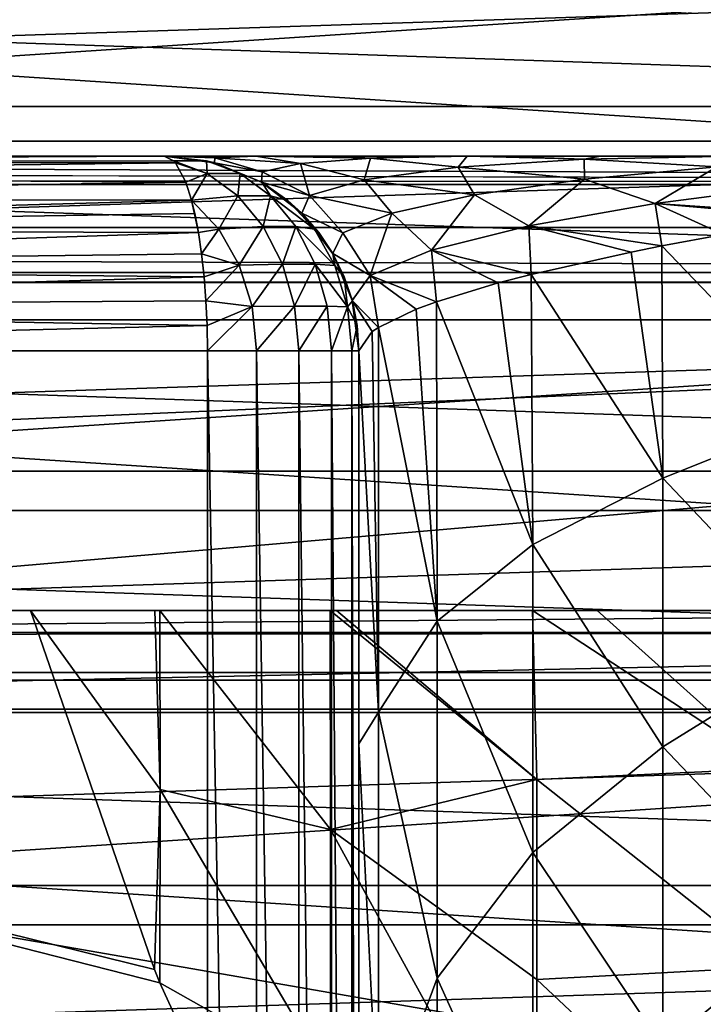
# Model space of a CAD drawing. Header units: millimetres. Extents: x -223 to 138, y -45 to 391.
# Tile 308 of 364: x 79.69 to 84.96, y 16.46 to 24.05. Entities that reach past the tile are written whole.
import ezdxf

# ---------------------------------------------------------------- set-up
doc = ezdxf.new("R2010")
doc.units = ezdxf.units.MM
doc.header["$LTSCALE"] = 65.185185
for name, color, linetype in [('10', 7, 'CONTINUOUS'), ('136', 7, 'CONTINUOUS'), ('14', 7, 'CONTINUOUS'), ('15', 7, 'CONTINUOUS'), ('29', 7, 'CONTINUOUS'), ('3', 7, 'CONTINUOUS'), ('30', 7, 'CONTINUOUS'), ('31', 7, 'CONTINUOUS'), ('315', 7, 'CONTINUOUS'), ('319', 7, 'CONTINUOUS'), ('32', 7, 'CONTINUOUS'), ('321', 7, 'CONTINUOUS'), ('351', 7, 'CONTINUOUS'), ('384', 7, 'CONTINUOUS'), ('391', 7, 'CONTINUOUS'), ('393', 7, 'CONTINUOUS'), ('46', 7, 'CONTINUOUS'), ('48', 7, 'CONTINUOUS'), ('6', 7, 'CONTINUOUS'), ('7', 7, 'CONTINUOUS'), ('9', 7, 'CONTINUOUS')]:
    doc.layers.add(name, color=color, linetype=linetype)

msp = doc.modelspace()

# ---------------------------------------------------------------- linework, layer by layer
at = {"layer": '10', "color": 7, "linetype": 'CONTINUOUS', "true_color": 0xaaaaaa}
for points in [[(84.6355, 22.3088, 14.4447), (85.8778, 21.0137, 14.1519), (85.1095, 22.3961, 13.3056), (84.6355, 22.3088, 14.4447)], [(84.6431, 20.518, 16.8779), (84.6355, 22.3088, 14.4447), (84.3978, 22.2614, 15.0506), (84.6431, 20.518, 16.8779)], [(84.6431, 20.518, 16.8779), (85.8778, 21.0137, 14.1519), (84.6355, 22.3088, 14.4447), (84.6431, 20.518, 16.8779)], [(83.6277, 22.0887, 17.2413), (84.6431, 20.518, 16.8779), (84.3978, 22.2614, 15.0506), (83.6277, 22.0887, 17.2413)], [(83.6416, 20.0067, 19.5845), (83.6277, 22.0887, 17.2413), (83.3749, 22.023, 18.0734), (83.6416, 20.0067, 19.5845)], [(83.6416, 20.0067, 19.5845), (84.6431, 20.518, 16.8779), (83.6277, 22.0887, 17.2413), (83.6416, 20.0067, 19.5845)], [(82.8975, 21.8775, 19.931), (83.6416, 20.0067, 19.5845), (83.3749, 22.023, 18.0734), (82.8975, 21.8775, 19.931)], [(82.9037, 19.4169, 22.3124), (82.8975, 21.8775, 19.931), (82.7424, 21.8202, 20.6734), (82.9037, 19.4169, 22.3124)], [(82.9037, 19.4169, 22.3124), (83.6416, 20.0067, 19.5845), (82.8975, 21.8775, 19.931), (82.9037, 19.4169, 22.3124)], [(82.4503, 21.6796, 22.5386), (82.9037, 19.4169, 22.3124), (82.7424, 21.8202, 20.6734), (82.4503, 21.6796, 22.5386)], [(82.3, 21.5, 25.0351), (82.4519, 18.7144, 25.0435), (82.4035, 21.6477, 22.9719), (82.3, 21.5, 25.0351)], [(82.4519, 18.7144, 25.0435), (82.4503, 21.6796, 22.5386), (82.4035, 21.6477, 22.9719), (82.4519, 18.7144, 25.0435)], [(82.4519, 18.7144, 25.0435), (82.9037, 19.4169, 22.3124), (82.4503, 21.6796, 22.5386), (82.4519, 18.7144, 25.0435)], [(82.3, 21.5, 25.0351), (82.3, 18.4703, 27.3468), (82.4519, 18.7144, 25.0435), (82.3, 21.5, 25.0351)], [(85.8778, 19.213, 16.5141), (85.8778, 21.0137, 14.1519), (84.6431, 20.518, 16.8779), (85.8778, 19.213, 16.5141)], [(84.6431, 18.4487, 19.118), (84.6431, 20.518, 16.8779), (83.6416, 20.0067, 19.5845), (84.6431, 18.4487, 19.118)], [(84.6431, 18.4487, 19.118), (85.8778, 19.213, 16.5141), (84.6431, 20.518, 16.8779), (84.6431, 18.4487, 19.118)], [(83.6416, 17.6354, 21.7443), (83.6416, 20.0067, 19.5845), (82.9037, 19.4169, 22.3124), (83.6416, 17.6354, 21.7443)], [(83.6416, 17.6354, 21.7443), (84.6431, 18.4487, 19.118), (83.6416, 20.0067, 19.5845), (83.6416, 17.6354, 21.7443)], [(82.9037, 16.6657, 24.4359), (82.9037, 19.4169, 22.3124), (82.4519, 18.7144, 25.0435), (82.9037, 16.6657, 24.4359)], [(82.9037, 16.6657, 24.4359), (83.6416, 17.6354, 21.7443), (82.9037, 19.4169, 22.3124), (82.9037, 16.6657, 24.4359)], [(85.8778, 17.1481, 18.6492), (85.8778, 19.213, 16.5141), (84.6431, 18.4487, 19.118), (85.8778, 17.1481, 18.6492)], [(82.3, 18.4703, 27.3468), (82.4519, 15.4418, 27.1838), (82.4519, 18.7144, 25.0435), (82.3, 18.4703, 27.3468)], [(82.4519, 15.4418, 27.1838), (82.9037, 16.6657, 24.4359), (82.4519, 18.7144, 25.0435), (82.4519, 15.4418, 27.1838)], [(82.3, 18.4703, 27.3468), (82.3, 15.1852, 29.2986), (82.4519, 15.4418, 27.1838), (82.3, 18.4703, 27.3468)], [(84.6431, 16.1362, 21.1063), (84.6431, 18.4487, 19.118), (83.6416, 17.6354, 21.7443), (84.6431, 16.1362, 21.1063)], [(84.6431, 16.1362, 21.1063), (85.8778, 17.1481, 18.6492), (84.6431, 18.4487, 19.118), (84.6431, 16.1362, 21.1063)], [(83.6416, 15.0326, 23.6187), (83.6416, 17.6354, 21.7443), (82.9037, 16.6657, 24.4359), (83.6416, 15.0326, 23.6187)], [(83.6416, 15.0326, 23.6187), (84.6431, 16.1362, 21.1063), (83.6416, 17.6354, 21.7443), (83.6416, 15.0326, 23.6187)], [(85.8778, 14.8476, 20.5281), (85.8778, 17.1481, 18.6492), (84.6431, 16.1362, 21.1063), (85.8778, 14.8476, 20.5281)], [(82.9037, 13.6844, 26.2221), (82.9037, 16.6657, 24.4359), (82.4519, 15.4418, 27.1838), (82.9037, 13.6844, 26.2221)], [(82.9037, 13.6844, 26.2221), (83.6416, 15.0326, 23.6187), (82.9037, 16.6657, 24.4359), (82.9037, 13.6844, 26.2221)]]:
    msp.add_3dface(points, dxfattribs=at)
at = {"layer": '136', "color": 7, "linetype": 'CONTINUOUS', "true_color": 0xaaaaaa}
for points in [[(69.5, 19.5), (69.5, 19.3093, -2.7203), (91.8, 19.5), (69.5, 19.5)], [(69.5, 19.3093, -2.7203), (97, 19.3302, -2.5679), (91.8, 19.5), (69.5, 19.3093, -2.7203)], [(69.5, 19.3093, -2.7203), (69.5, 18.7398, -5.3916), (97, 19.3302, -2.5679), (69.5, 19.3093, -2.7203)], [(69.5, 18.7398, -5.3916), (97, 18.7398, -5.3916), (97, 19.3302, -2.5679), (69.5, 18.7398, -5.3916)]]:
    msp.add_3dface(points, dxfattribs=at)
at = {"layer": '14', "color": 7, "linetype": 'CONTINUOUS', "true_color": 0xaaaaaa}
for points in [[(106, 22.1034, -6.3594), (-106, 13, -38), (-106, 22.1034, -6.3594), (106, 22.1034, -6.3594)], [(-106, 13, -38), (106, 22.1034, -6.3594), (0, 13, -38), (-106, 13, -38)], [(106, 22.1034, -6.3594), (106, 13, -38), (0, 13, -38), (106, 22.1034, -6.3594)]]:
    msp.add_3dface(points, dxfattribs=at)
at = {"layer": '15', "color": 7, "linetype": 'CONTINUOUS', "true_color": 0xaaaaaa}
for points in [[(81.1322, 21.5, 119.2719), (81.1322, 0.5, 119.2719), (81.5096, 0.5, 119.1307), (81.1322, 21.5, 119.2719)], [(81.1322, 21.5, 119.2719), (81.5096, 0.5, 119.1307), (81.5096, 21.5, 119.1307), (81.1322, 21.5, 119.2719)], [(81.5096, 0.5, 119.1307), (81.8362, 0.5, 118.8937), (81.5096, 21.5, 119.1307), (81.5096, 0.5, 119.1307)], [(81.5096, 21.5, 119.1307), (81.8362, 0.5, 118.8937), (81.8362, 21.5, 118.8937), (81.5096, 21.5, 119.1307)], [(81.8362, 0.5, 118.8937), (82.0878, 0.5, 118.5784), (81.8362, 21.5, 118.8937), (81.8362, 0.5, 118.8937)], [(81.8362, 21.5, 118.8937), (82.0878, 0.5, 118.5784), (82.0878, 21.5, 118.5784), (81.8362, 21.5, 118.8937)], [(82.0878, 0.5, 118.5784), (82.2462, 0.5, 118.2074), (82.0878, 21.5, 118.5784), (82.0878, 0.5, 118.5784)], [(82.0878, 21.5, 118.5784), (82.2462, 0.5, 118.2074), (82.2462, 21.5, 118.2074), (82.0878, 21.5, 118.5784)], [(82.3, 0.5, 117.8092), (82.3, 21.5, 117.8092), (82.2462, 21.5, 118.2074), (82.3, 0.5, 117.8092)], [(82.2462, 0.5, 118.2074), (82.3, 0.5, 117.8092), (82.2462, 21.5, 118.2074), (82.2462, 0.5, 118.2074)]]:
    msp.add_3dface(points, dxfattribs=at)
at = {"layer": '29', "color": 7, "linetype": 'CONTINUOUS', "true_color": 0xaaaaaa}
for points in [[(80.8, 23, 117.8092), (72.9061, 23, 119.2965), (72.9557, 22.9624, 119.6266), (80.8, 23, 117.8092)], [(80.8, 23, 117.8092), (72.9557, 22.9624, 119.6266), (80.8715, 22.9648, 118.1242), (80.8, 23, 117.8092)], [(80.8715, 22.9648, 118.1242), (72.9557, 22.9624, 119.6266), (80.8861, 22.9487, 118.1884), (80.8715, 22.9648, 118.1242)], [(72.9557, 22.9624, 119.6266), (73.0029, 22.8515, 119.9401), (80.8861, 22.9487, 118.1884), (72.9557, 22.9624, 119.6266)], [(80.8861, 22.9487, 118.1884), (73.0029, 22.8515, 119.9401), (80.9664, 22.7983, 118.5418), (80.8861, 22.9487, 118.1884)], [(73.0029, 22.8515, 119.9401), (73.0451, 22.6727, 120.2214), (80.9664, 22.7983, 118.5418), (73.0029, 22.8515, 119.9401)], [(80.9664, 22.7983, 118.5418), (73.0451, 22.6727, 120.2214), (81.0106, 22.66, 118.7366), (80.9664, 22.7983, 118.5418)], [(73.0451, 22.6727, 120.2214), (73.0804, 22.4352, 120.4562), (81.0106, 22.66, 118.7366), (73.0451, 22.6727, 120.2214)], [(81.0106, 22.66, 118.7366), (73.0804, 22.4352, 120.4562), (81.0352, 22.5593, 118.8448), (81.0106, 22.66, 118.7366)], [(81.0352, 22.5593, 118.8448), (73.0804, 22.4352, 120.4562), (81.0638, 22.4114, 118.971), (81.0352, 22.5593, 118.8448)], [(73.0804, 22.4352, 120.4562), (73.107, 22.1508, 120.633), (81.0638, 22.4114, 118.971), (73.0804, 22.4352, 120.4562)], [(81.0638, 22.4114, 118.971), (73.107, 22.1508, 120.633), (81.088, 22.2476, 119.0773), (81.0638, 22.4114, 118.971)], [(81.088, 22.2476, 119.0773), (73.107, 22.1508, 120.633), (81.1072, 22.0711, 119.1617), (81.088, 22.2476, 119.0773)], [(73.107, 22.1508, 120.633), (73.1235, 21.8338, 120.7427), (81.1072, 22.0711, 119.1617), (73.107, 22.1508, 120.633)], [(81.1072, 22.0711, 119.1617), (73.1235, 21.8338, 120.7427), (81.121, 21.8857, 119.2227), (81.1072, 22.0711, 119.1617)], [(81.121, 21.8857, 119.2227), (73.1235, 21.8338, 120.7427), (81.1294, 21.6944, 119.2596), (81.121, 21.8857, 119.2227)], [(73.1235, 21.8338, 120.7427), (73.1291, 21.5, 120.7799), (81.1294, 21.6944, 119.2596), (73.1235, 21.8338, 120.7427)], [(73.1291, 21.5, 120.7799), (81.1322, 21.5, 119.2719), (81.1294, 21.6944, 119.2596), (73.1291, 21.5, 120.7799)]]:
    msp.add_3dface(points, dxfattribs=at)
at = {"layer": '3', "color": 7, "linetype": 'CONTINUOUS', "true_color": 0xaaaaaa}
for points in [[(90.7167, 23, 2.1722), (92.3, 23), (22.8834, 23, 2.1722), (90.7167, 23, 2.1722)], [(22.8834, 23, 2.1722), (92.3, 23), (56.8, 23), (22.8834, 23, 2.1722)], [(23.7413, 23, 3.3681), (90.7167, 23, 2.1722), (22.8834, 23, 2.1722), (23.7413, 23, 3.3681)], [(89.8587, 23, 3.3681), (90.7167, 23, 2.1722), (23.7413, 23, 3.3681), (89.8587, 23, 3.3681)], [(24.3151, 23, 4.1785), (89.8587, 23, 3.3681), (23.7413, 23, 3.3681), (24.3151, 23, 4.1785)], [(89.285, 23, 4.1784), (89.8587, 23, 3.3681), (24.3151, 23, 4.1785), (89.285, 23, 4.1784)], [(25.5819, 23, 6.0203), (89.285, 23, 4.1784), (24.3151, 23, 4.1785), (25.5819, 23, 6.0203)], [(88.0182, 23, 6.0202), (89.285, 23, 4.1784), (25.5819, 23, 6.0203), (88.0182, 23, 6.0202)], [(26.1453, 23, 6.8687), (88.0182, 23, 6.0202), (25.5819, 23, 6.0203), (26.1453, 23, 6.8687)], [(87.4547, 23, 6.8687), (88.0182, 23, 6.0202), (26.1453, 23, 6.8687), (87.4547, 23, 6.8687)], [(27.1682, 23, 8.4743), (87.4547, 23, 6.8687), (26.1453, 23, 6.8687), (27.1682, 23, 8.4743)], [(86.4319, 23, 8.4742), (87.4547, 23, 6.8687), (27.1682, 23, 8.4743), (86.4319, 23, 8.4742)], [(28.3953, 23, 10.5515), (86.4319, 23, 8.4742), (27.1682, 23, 8.4743), (28.3953, 23, 10.5515)], [(85.2047, 23, 10.5515), (86.4319, 23, 8.4742), (28.3953, 23, 10.5515), (85.2047, 23, 10.5515)], [(28.4267, 23, 10.6075), (85.2047, 23, 10.5515), (28.3953, 23, 10.5515), (28.4267, 23, 10.6075)], [(85.1734, 23, 10.6074), (85.2047, 23, 10.5515), (28.4267, 23, 10.6075), (85.1734, 23, 10.6074)], [(29.4343, 23, 12.5026), (85.1734, 23, 10.6074), (28.4267, 23, 10.6075), (29.4343, 23, 12.5026)], [(84.1657, 23, 12.5025), (85.1734, 23, 10.6074), (29.4343, 23, 12.5026), (84.1657, 23, 12.5025)], [(30.2543, 23, 14.2324), (84.1657, 23, 12.5025), (29.4343, 23, 12.5026), (30.2543, 23, 14.2324)], [(83.3457, 23, 14.2323), (84.1657, 23, 12.5025), (30.2543, 23, 14.2324), (83.3457, 23, 14.2323)], [(30.4662, 23, 14.718), (83.3457, 23, 14.2323), (30.2543, 23, 14.2324), (30.4662, 23, 14.718)], [(83.1338, 23, 14.718), (83.3457, 23, 14.2323), (30.4662, 23, 14.718), (83.1338, 23, 14.718)], [(30.9236, 23, 15.8388), (83.1338, 23, 14.718), (30.4662, 23, 14.718), (30.9236, 23, 15.8388)], [(82.6764, 23, 15.8388), (83.1338, 23, 14.718), (30.9236, 23, 15.8388), (82.6764, 23, 15.8388)], [(31.4678, 23, 17.3499), (82.6764, 23, 15.8388), (30.9236, 23, 15.8388), (31.4678, 23, 17.3499)], [(82.1322, 23, 17.35), (82.6764, 23, 15.8388), (31.4678, 23, 17.3499), (82.1322, 23, 17.35)], [(32.0939, 23, 19.5097), (82.1322, 23, 17.35), (31.4678, 23, 17.3499), (32.0939, 23, 19.5097)], [(81.5061, 23, 19.5097), (82.1322, 23, 17.35), (32.0939, 23, 19.5097), (81.5061, 23, 19.5097)], [(32.2427, 23, 20.1457), (81.5061, 23, 19.5097), (32.0939, 23, 19.5097), (32.2427, 23, 20.1457)], [(81.3573, 23, 20.1457), (81.5061, 23, 19.5097), (32.2427, 23, 20.1457), (81.3573, 23, 20.1457)], [(32.6679, 23, 22.695), (81.3573, 23, 20.1457), (32.2427, 23, 20.1457), (32.6679, 23, 22.695)], [(80.932, 23, 22.695), (81.3573, 23, 20.1457), (32.6679, 23, 22.695), (80.932, 23, 22.695)], [(32.8, 23, 25.035), (80.932, 23, 22.695), (32.6679, 23, 22.695), (32.8, 23, 25.035)], [(80.8, 23, 25.035), (80.932, 23, 22.695), (32.8, 23, 25.035), (80.8, 23, 25.035)], [(80.8, 23, 117.8092), (80.8, 23, 25.035), (32.8, 23, 117.8092), (80.8, 23, 117.8092)], [(32.8, 23, 117.8092), (80.8, 23, 25.035), (32.8, 23, 25.035), (32.8, 23, 117.8092)], [(40.7258, 23, 119.3013), (80.8, 23, 117.8092), (32.8, 23, 117.8092), (40.7258, 23, 119.3013)], [(72.9061, 23, 119.2965), (80.8, 23, 117.8092), (40.7258, 23, 119.3013), (72.9061, 23, 119.2965)]]:
    msp.add_3dface(points, dxfattribs=at)
at = {"layer": '30', "color": 7, "linetype": 'CONTINUOUS', "true_color": 0xaaaaaa}
for points in [[(80.8, 23, 117.8092), (80.8715, 22.9648, 118.1242), (81.1249, 22.9644, 117.8092), (80.8, 23, 117.8092)], [(80.8715, 22.9648, 118.1242), (80.8861, 22.9487, 118.1884), (81.1316, 22.8665, 118.3313), (80.8715, 22.9648, 118.1242)], [(81.1249, 22.9644, 117.8092), (80.8715, 22.9648, 118.1242), (81.1316, 22.8665, 118.3313), (81.1249, 22.9644, 117.8092)], [(80.8861, 22.9487, 118.1884), (80.9664, 22.7983, 118.5418), (81.1316, 22.8665, 118.3313), (80.8861, 22.9487, 118.1884)], [(81.1249, 22.9644, 117.8092), (81.3842, 22.8659, 118.0167), (81.1889, 22.9487, 117.8092), (81.1249, 22.9644, 117.8092)], [(81.3842, 22.8659, 118.0167), (81.1249, 22.9644, 117.8092), (81.1316, 22.8665, 118.3313), (81.3842, 22.8659, 118.0167)], [(81.1889, 22.9487, 117.8092), (81.3842, 22.8659, 118.0167), (81.5513, 22.7983, 117.8092), (81.1889, 22.9487, 117.8092)], [(80.9664, 22.7983, 118.5418), (81.0106, 22.66, 118.7366), (81.1316, 22.8665, 118.3313), (80.9664, 22.7983, 118.5418)], [(81.0106, 22.66, 118.7366), (81.3661, 22.6943, 118.5185), (81.1316, 22.8665, 118.3313), (81.0106, 22.66, 118.7366)], [(81.3661, 22.6943, 118.5185), (81.3842, 22.8659, 118.0167), (81.1316, 22.8665, 118.3313), (81.3661, 22.6943, 118.5185)], [(81.6184, 22.6936, 118.2036), (81.3842, 22.8659, 118.0167), (81.3661, 22.6943, 118.5185), (81.6184, 22.6936, 118.2036)], [(81.3842, 22.8659, 118.0167), (81.6184, 22.6936, 118.2036), (81.5513, 22.7983, 117.8092), (81.3842, 22.8659, 118.0167)], [(81.6184, 22.6936, 118.2036), (81.7528, 22.6585, 117.8092), (81.5513, 22.7983, 117.8092), (81.6184, 22.6936, 118.2036)], [(81.3661, 22.6943, 118.5185), (81.0106, 22.66, 118.7366), (81.2217, 22.4383, 118.9008), (81.3661, 22.6943, 118.5185)], [(81.5631, 22.4574, 118.6758), (81.3661, 22.6943, 118.5185), (81.2217, 22.4383, 118.9008), (81.5631, 22.4574, 118.6758)], [(81.5631, 22.4574, 118.6758), (81.6184, 22.6936, 118.2036), (81.3661, 22.6943, 118.5185), (81.5631, 22.4574, 118.6758)], [(81.8151, 22.4567, 118.3607), (81.6184, 22.6936, 118.2036), (81.5631, 22.4574, 118.6758), (81.8151, 22.4567, 118.3607)], [(81.9591, 22.4369, 117.9782), (81.7528, 22.6585, 117.8092), (81.6184, 22.6936, 118.2036), (81.9591, 22.4369, 117.9782)], [(81.8151, 22.4567, 118.3607), (81.9591, 22.4369, 117.9782), (81.6184, 22.6936, 118.2036), (81.8151, 22.4567, 118.3607)], [(81.0106, 22.66, 118.7366), (81.0352, 22.5593, 118.8448), (81.0638, 22.4114, 118.971), (81.0106, 22.66, 118.7366)], [(81.0106, 22.66, 118.7366), (81.0638, 22.4114, 118.971), (81.2217, 22.4383, 118.9008), (81.0106, 22.66, 118.7366)], [(81.7528, 22.6585, 117.8092), (81.9591, 22.4369, 117.9782), (81.8621, 22.5593, 117.8092), (81.7528, 22.6585, 117.8092)], [(81.8621, 22.5593, 117.8092), (81.9591, 22.4369, 117.9782), (81.9914, 22.4114, 117.8092), (81.8621, 22.5593, 117.8092)], [(81.0638, 22.4114, 118.971), (81.088, 22.2476, 119.0773), (81.2217, 22.4383, 118.9008), (81.0638, 22.4114, 118.971)], [(81.088, 22.2476, 119.0773), (81.3783, 22.1598, 119.0258), (81.2217, 22.4383, 118.9008), (81.088, 22.2476, 119.0773)], [(81.3783, 22.1598, 119.0258), (81.5631, 22.4574, 118.6758), (81.2217, 22.4383, 118.9008), (81.3783, 22.1598, 119.0258)], [(81.712, 22.1686, 118.7946), (81.5631, 22.4574, 118.6758), (81.3783, 22.1598, 119.0258), (81.712, 22.1686, 118.7946)], [(81.712, 22.1686, 118.7946), (81.8151, 22.4567, 118.3607), (81.5631, 22.4574, 118.6758), (81.712, 22.1686, 118.7946)], [(81.9638, 22.1681, 118.4794), (81.8151, 22.4567, 118.3607), (81.712, 22.1686, 118.7946), (81.9638, 22.1681, 118.4794)], [(82.1152, 22.1587, 118.1028), (81.9591, 22.4369, 117.9782), (81.8151, 22.4567, 118.3607), (82.1152, 22.1587, 118.1028)], [(81.9638, 22.1681, 118.4794), (82.1152, 22.1587, 118.1028), (81.8151, 22.4567, 118.3607), (81.9638, 22.1681, 118.4794)], [(81.9591, 22.4369, 117.9782), (82.1152, 22.1587, 118.1028), (82.1004, 22.2476, 117.8092), (81.9591, 22.4369, 117.9782)], [(81.9914, 22.4114, 117.8092), (81.9591, 22.4369, 117.9782), (82.1004, 22.2476, 117.8092), (81.9914, 22.4114, 117.8092)], [(81.088, 22.2476, 119.0773), (81.1072, 22.0711, 119.1617), (81.3783, 22.1598, 119.0258), (81.088, 22.2476, 119.0773)], [(82.1004, 22.2476, 117.8092), (82.1152, 22.1587, 118.1028), (82.187, 22.0711, 117.8092), (82.1004, 22.2476, 117.8092)], [(81.1072, 22.0711, 119.1617), (81.121, 21.8857, 119.2227), (81.3783, 22.1598, 119.0258), (81.1072, 22.0711, 119.1617)], [(81.121, 21.8857, 119.2227), (81.4763, 21.8404, 119.104), (81.3783, 22.1598, 119.0258), (81.121, 21.8857, 119.2227)], [(81.4763, 21.8404, 119.104), (81.712, 22.1686, 118.7946), (81.3783, 22.1598, 119.0258), (81.4763, 21.8404, 119.104)], [(81.8047, 21.8436, 118.8686), (81.712, 22.1686, 118.7946), (81.4763, 21.8404, 119.104), (81.8047, 21.8436, 118.8686)], [(81.8047, 21.8436, 118.8686), (81.9638, 22.1681, 118.4794), (81.712, 22.1686, 118.7946), (81.8047, 21.8436, 118.8686)], [(82.0563, 21.8433, 118.5533), (81.9638, 22.1681, 118.4794), (81.8047, 21.8436, 118.8686), (82.0563, 21.8433, 118.5533)], [(82.2129, 21.8398, 118.1808), (82.1152, 22.1587, 118.1028), (81.9638, 22.1681, 118.4794), (82.2129, 21.8398, 118.1808)], [(82.0563, 21.8433, 118.5533), (82.2129, 21.8398, 118.1808), (81.9638, 22.1681, 118.4794), (82.0563, 21.8433, 118.5533)], [(82.1152, 22.1587, 118.1028), (82.2129, 21.8398, 118.1808), (82.187, 22.0711, 117.8092), (82.1152, 22.1587, 118.1028)], [(82.187, 22.0711, 117.8092), (82.2129, 21.8398, 118.1808), (82.2496, 21.8857, 117.8092), (82.187, 22.0711, 117.8092)], [(81.121, 21.8857, 119.2227), (81.1294, 21.6944, 119.2596), (81.4763, 21.8404, 119.104), (81.121, 21.8857, 119.2227)], [(82.2496, 21.8857, 117.8092), (82.2129, 21.8398, 118.1808), (82.2874, 21.6944, 117.8092), (82.2496, 21.8857, 117.8092)], [(81.1294, 21.6944, 119.2596), (81.1322, 21.5, 119.2719), (81.4763, 21.8404, 119.104), (81.1294, 21.6944, 119.2596)], [(81.1322, 21.5, 119.2719), (81.5096, 21.5, 119.1307), (81.4763, 21.8404, 119.104), (81.1322, 21.5, 119.2719)], [(81.5096, 21.5, 119.1307), (81.8047, 21.8436, 118.8686), (81.4763, 21.8404, 119.104), (81.5096, 21.5, 119.1307)], [(81.5096, 21.5, 119.1307), (81.8362, 21.5, 118.8937), (81.8047, 21.8436, 118.8686), (81.5096, 21.5, 119.1307)], [(81.8362, 21.5, 118.8937), (82.0563, 21.8433, 118.5533), (81.8047, 21.8436, 118.8686), (81.8362, 21.5, 118.8937)], [(81.8362, 21.5, 118.8937), (82.0878, 21.5, 118.5784), (82.0563, 21.8433, 118.5533), (81.8362, 21.5, 118.8937)], [(82.0878, 21.5, 118.5784), (82.2129, 21.8398, 118.1808), (82.0563, 21.8433, 118.5533), (82.0878, 21.5, 118.5784)], [(82.0878, 21.5, 118.5784), (82.2462, 21.5, 118.2074), (82.2129, 21.8398, 118.1808), (82.0878, 21.5, 118.5784)], [(82.2129, 21.8398, 118.1808), (82.2462, 21.5, 118.2074), (82.2874, 21.6944, 117.8092), (82.2129, 21.8398, 118.1808)], [(82.2462, 21.5, 118.2074), (82.3, 21.5, 117.8092), (82.2874, 21.6944, 117.8092), (82.2462, 21.5, 118.2074)]]:
    msp.add_3dface(points, dxfattribs=at)
at = {"layer": '31', "color": 7, "linetype": 'CONTINUOUS', "true_color": 0xaaaaaa}
for points in [[(80.8, 23, 25.035), (80.8, 23, 117.8092), (81.1249, 22.9644, 117.8092), (80.8, 23, 25.035)], [(80.8, 23, 25.035), (81.1249, 22.9644, 117.8092), (81.1867, 22.9493, 25.035), (80.8, 23, 25.035)], [(81.1249, 22.9644, 117.8092), (81.1889, 22.9487, 117.8092), (81.1867, 22.9493, 25.035), (81.1249, 22.9644, 117.8092)], [(81.1867, 22.9493, 25.035), (81.1889, 22.9487, 117.8092), (81.549, 22.7996, 25.035), (81.1867, 22.9493, 25.035)], [(81.1889, 22.9487, 117.8092), (81.5513, 22.7983, 117.8092), (81.549, 22.7996, 25.035), (81.1889, 22.9487, 117.8092)], [(81.5513, 22.7983, 117.8092), (81.7528, 22.6585, 117.8092), (81.549, 22.7996, 25.035), (81.5513, 22.7983, 117.8092)], [(81.549, 22.7996, 25.035), (81.7528, 22.6585, 117.8092), (81.8601, 22.5612, 25.035), (81.549, 22.7996, 25.035)], [(81.7528, 22.6585, 117.8092), (81.8621, 22.5593, 117.8092), (81.8601, 22.5612, 25.035), (81.7528, 22.6585, 117.8092)], [(81.8621, 22.5593, 117.8092), (81.9914, 22.4114, 117.8092), (81.8601, 22.5612, 25.035), (81.8621, 22.5593, 117.8092)], [(81.8601, 22.5612, 25.035), (81.9914, 22.4114, 117.8092), (82.0988, 22.2503, 25.035), (81.8601, 22.5612, 25.035)], [(81.9914, 22.4114, 117.8092), (82.1004, 22.2476, 117.8092), (82.0988, 22.2503, 25.035), (81.9914, 22.4114, 117.8092)], [(82.1004, 22.2476, 117.8092), (82.187, 22.0711, 117.8092), (82.0988, 22.2503, 25.035), (82.1004, 22.2476, 117.8092)], [(82.0988, 22.2503, 25.035), (82.187, 22.0711, 117.8092), (82.2489, 21.8882, 25.035), (82.0988, 22.2503, 25.035)], [(82.187, 22.0711, 117.8092), (82.2496, 21.8857, 117.8092), (82.2489, 21.8882, 25.035), (82.187, 22.0711, 117.8092)], [(82.3, 21.5, 117.8092), (82.3, 21.5, 71.4221), (82.2489, 21.8882, 25.035), (82.3, 21.5, 117.8092)], [(82.2874, 21.6944, 117.8092), (82.3, 21.5, 117.8092), (82.2489, 21.8882, 25.035), (82.2874, 21.6944, 117.8092)], [(82.3, 21.5, 71.4221), (82.3, 21.5, 25.0351), (82.2489, 21.8882, 25.035), (82.3, 21.5, 71.4221)], [(82.2496, 21.8857, 117.8092), (82.2874, 21.6944, 117.8092), (82.2489, 21.8882, 25.035), (82.2496, 21.8857, 117.8092)]]:
    msp.add_3dface(points, dxfattribs=at)
at = {"layer": '315', "color": 7, "linetype": 'CONTINUOUS', "true_color": 0xaaaaaa}
for points in [[(56.2756, 24.3918, -53.5), (54.7199, 23.1145, -53.5), (93.7244, 24.3918, -53.5), (56.2756, 24.3918, -53.5)], [(93.7244, 24.3918, -53.5), (54.7199, 23.1145, -53.5), (95.2801, 23.1145, -53.5), (93.7244, 24.3918, -53.5)], [(54.7199, 23.1145, -53.5), (53.2511, 21.7382, -53.5), (95.2801, 23.1145, -53.5), (54.7199, 23.1145, -53.5)], [(95.2801, 23.1145, -53.5), (53.2511, 21.7382, -53.5), (96.7489, 21.7382, -53.5), (95.2801, 23.1145, -53.5)], [(53.2511, 21.7382, -53.5), (51.8755, 20.2687, -53.5), (96.7489, 21.7382, -53.5), (53.2511, 21.7382, -53.5)], [(96.7489, 21.7382, -53.5), (51.8755, 20.2687, -53.5), (98.1245, 20.2687, -53.5), (96.7489, 21.7382, -53.5)], [(51.8755, 20.2687, -53.5), (50.599, 18.7124, -53.5), (98.1245, 20.2687, -53.5), (51.8755, 20.2687, -53.5)], [(98.1245, 20.2687, -53.5), (50.599, 18.7124, -53.5), (99.401, 18.7124, -53.5), (98.1245, 20.2687, -53.5)], [(50.599, 18.7124, -53.5), (49.4271, 17.076, -53.5), (99.401, 18.7124, -53.5), (50.599, 18.7124, -53.5)], [(99.401, 18.7124, -53.5), (49.4271, 17.076, -53.5), (100.5729, 17.076, -53.5), (99.401, 18.7124, -53.5)], [(49.4271, 17.076, -53.5), (48.3646, 15.3662, -53.5), (100.5729, 17.076, -53.5), (49.4271, 17.076, -53.5)], [(100.5729, 17.076, -53.5), (48.3646, 15.3662, -53.5), (101.6354, 15.3662, -53.5), (100.5729, 17.076, -53.5)]]:
    msp.add_3dface(points, dxfattribs=at)
at = {"layer": '319', "color": 7, "linetype": 'CONTINUOUS', "true_color": 0xaaaaaa}
for points in [[(57.6083, 24.6283, -54.1), (94.0323, 23.3836, -54.1), (55.9677, 23.3836, -54.1), (57.6083, 24.6283, -54.1)], [(92.3917, 24.6283, -54.1), (94.0323, 23.3836, -54.1), (57.6083, 24.6283, -54.1), (92.3917, 24.6283, -54.1)], [(55.9677, 23.3836, -54.1), (95.5842, 22.0299, -54.1), (54.4158, 22.0299, -54.1), (55.9677, 23.3836, -54.1)], [(94.0323, 23.3836, -54.1), (95.5842, 22.0299, -54.1), (55.9677, 23.3836, -54.1), (94.0323, 23.3836, -54.1)], [(54.4158, 22.0299, -54.1), (97.04, 20.5733, -54.1), (52.96, 20.5733, -54.1), (54.4158, 22.0299, -54.1)], [(95.5842, 22.0299, -54.1), (97.04, 20.5733, -54.1), (54.4158, 22.0299, -54.1), (95.5842, 22.0299, -54.1)], [(52.96, 20.5733, -54.1), (98.393, 19.0208, -54.1), (51.607, 19.0208, -54.1), (52.96, 20.5733, -54.1)], [(97.04, 20.5733, -54.1), (98.393, 19.0208, -54.1), (52.96, 20.5733, -54.1), (97.04, 20.5733, -54.1)], [(51.607, 19.0208, -54.1), (99.6368, 17.3796, -54.1), (50.3632, 17.3796, -54.1), (51.607, 19.0208, -54.1)], [(98.393, 19.0208, -54.1), (99.6368, 17.3796, -54.1), (51.607, 19.0208, -54.1), (98.393, 19.0208, -54.1)], [(50.3632, 17.3796, -54.1), (100.7657, 15.6572, -54.1), (49.2343, 15.6572, -54.1), (50.3632, 17.3796, -54.1)], [(99.6368, 17.3796, -54.1), (100.7657, 15.6572, -54.1), (50.3632, 17.3796, -54.1), (99.6368, 17.3796, -54.1)]]:
    msp.add_3dface(points, dxfattribs=at)
at = {"layer": '32', "color": 7, "linetype": 'CONTINUOUS', "true_color": 0xaaaaaa}
for points in [[(80.932, 23, 22.695), (80.8, 23, 25.035), (81.1888, 22.9863, 22.2561), (80.932, 23, 22.695)], [(80.8, 23, 25.035), (81.1867, 22.9493, 25.035), (81.1888, 22.9863, 22.2561), (80.8, 23, 25.035)], [(81.3573, 23, 20.1457), (80.932, 23, 22.695), (81.1888, 22.9863, 22.2561), (81.3573, 23, 20.1457)], [(81.5061, 23, 19.5097), (81.3573, 23, 20.1457), (81.1888, 22.9863, 22.2561), (81.5061, 23, 19.5097)], [(81.8489, 22.9433, 19.8303), (81.5061, 23, 19.5097), (81.1888, 22.9863, 22.2561), (81.8489, 22.9433, 19.8303)], [(82.1322, 23, 17.35), (81.5061, 23, 19.5097), (82.3896, 22.985, 17.247), (82.1322, 23, 17.35)], [(81.5061, 23, 19.5097), (81.8489, 22.9433, 19.8303), (82.3896, 22.985, 17.247), (81.5061, 23, 19.5097)], [(82.6764, 23, 15.8388), (82.1322, 23, 17.35), (82.3896, 22.985, 17.247), (82.6764, 23, 15.8388)], [(83.1338, 23, 14.718), (82.6764, 23, 15.8388), (82.3896, 22.985, 17.247), (83.1338, 23, 14.718)], [(83.0656, 22.9141, 16.2208), (83.1338, 23, 14.718), (82.3896, 22.985, 17.247), (83.0656, 22.9141, 16.2208)], [(83.1338, 23, 14.718), (83.0656, 22.9141, 16.2208), (84.037, 22.9774, 13.3539), (83.1338, 23, 14.718)], [(83.3457, 23, 14.2323), (83.1338, 23, 14.718), (84.037, 22.9774, 13.3539), (83.3457, 23, 14.2323)], [(84.1657, 23, 12.5025), (83.3457, 23, 14.2323), (84.037, 22.9774, 13.3539), (84.1657, 23, 12.5025)], [(85.2047, 23, 10.5515), (84.1657, 23, 12.5025), (84.037, 22.9774, 13.3539), (85.2047, 23, 10.5515)], [(85.0597, 22.918, 11.8371), (85.2047, 23, 10.5515), (84.037, 22.9774, 13.3539), (85.0597, 22.918, 11.8371)], [(85.2047, 23, 10.5515), (85.1734, 23, 10.6074), (84.1657, 23, 12.5025), (85.2047, 23, 10.5515)], [(81.1867, 22.9493, 25.035), (81.5556, 22.8797, 22.4354), (81.1888, 22.9863, 22.2561), (81.1867, 22.9493, 25.035)], [(81.1867, 22.9493, 25.035), (81.549, 22.7996, 25.035), (81.5556, 22.8797, 22.4354), (81.1867, 22.9493, 25.035)], [(81.5556, 22.8797, 22.4354), (81.8489, 22.9433, 19.8303), (81.1888, 22.9863, 22.2561), (81.5556, 22.8797, 22.4354)], [(81.5556, 22.8797, 22.4354), (81.9201, 22.6973, 22.0886), (81.8489, 22.9433, 19.8303), (81.5556, 22.8797, 22.4354)], [(81.8489, 22.9433, 19.8303), (82.3417, 22.8179, 19.1389), (82.3896, 22.985, 17.247), (81.8489, 22.9433, 19.8303)], [(81.9201, 22.6973, 22.0886), (82.3417, 22.8179, 19.1389), (81.8489, 22.9433, 19.8303), (81.9201, 22.6973, 22.0886)], [(82.3417, 22.8179, 19.1389), (83.0656, 22.9141, 16.2208), (82.3896, 22.985, 17.247), (82.3417, 22.8179, 19.1389)], [(82.3417, 22.8179, 19.1389), (83.1906, 22.7026, 17.0283), (83.0656, 22.9141, 16.2208), (82.3417, 22.8179, 19.1389)], [(83.0656, 22.9141, 16.2208), (84.0387, 22.8237, 14.411), (84.037, 22.9774, 13.3539), (83.0656, 22.9141, 16.2208)], [(83.1906, 22.7026, 17.0283), (84.0387, 22.8237, 14.411), (83.0656, 22.9141, 16.2208), (83.1906, 22.7026, 17.0283)], [(84.0387, 22.8237, 14.411), (85.0597, 22.918, 11.8371), (84.037, 22.9774, 13.3539), (84.0387, 22.8237, 14.411)], [(84.0387, 22.8237, 14.411), (84.5845, 22.636, 13.8798), (85.0597, 22.918, 11.8371), (84.0387, 22.8237, 14.411)], [(84.5845, 22.636, 13.8798), (85.7358, 22.7851, 11.1877), (85.0597, 22.918, 11.8371), (84.5845, 22.636, 13.8798)], [(81.549, 22.7996, 25.035), (81.9201, 22.6973, 22.0886), (81.5556, 22.8797, 22.4354), (81.549, 22.7996, 25.035)], [(81.549, 22.7996, 25.035), (81.8601, 22.5612, 25.035), (81.9201, 22.6973, 22.0886), (81.549, 22.7996, 25.035)], [(81.9201, 22.6973, 22.0886), (82.5548, 22.5618, 19.6828), (82.3417, 22.8179, 19.1389), (81.9201, 22.6973, 22.0886)], [(82.5548, 22.5618, 19.6828), (83.1906, 22.7026, 17.0283), (82.3417, 22.8179, 19.1389), (82.5548, 22.5618, 19.6828)], [(83.1906, 22.7026, 17.0283), (83.6104, 22.4627, 16.6179), (84.0387, 22.8237, 14.411), (83.1906, 22.7026, 17.0283)], [(83.6104, 22.4627, 16.6179), (84.5845, 22.636, 13.8798), (84.0387, 22.8237, 14.411), (83.6104, 22.4627, 16.6179)], [(84.5845, 22.636, 13.8798), (86.0036, 22.5412, 11.336), (85.7358, 22.7851, 11.1877), (84.5845, 22.636, 13.8798)], [(81.8601, 22.5612, 25.035), (82.1751, 22.4088, 22.3603), (81.9201, 22.6973, 22.0886), (81.8601, 22.5612, 25.035)], [(82.1751, 22.4088, 22.3603), (82.5548, 22.5618, 19.6828), (81.9201, 22.6973, 22.0886), (82.1751, 22.4088, 22.3603)], [(82.5548, 22.5618, 19.6828), (82.8601, 22.2746, 19.4), (83.1906, 22.7026, 17.0283), (82.5548, 22.5618, 19.6828)], [(82.8601, 22.2746, 19.4), (83.6104, 22.4627, 16.6179), (83.1906, 22.7026, 17.0283), (82.8601, 22.2746, 19.4)], [(83.6104, 22.4627, 16.6179), (84.6355, 22.3088, 14.4447), (84.5845, 22.636, 13.8798), (83.6104, 22.4627, 16.6179)], [(85.8708, 22.521, 11.6169), (86.0036, 22.5412, 11.336), (84.5845, 22.636, 13.8798), (85.8708, 22.521, 11.6169)], [(85.1095, 22.3961, 13.3056), (85.8708, 22.521, 11.6169), (84.5845, 22.636, 13.8798), (85.1095, 22.3961, 13.3056)], [(84.6355, 22.3088, 14.4447), (85.1095, 22.3961, 13.3056), (84.5845, 22.636, 13.8798), (84.6355, 22.3088, 14.4447)], [(81.8601, 22.5612, 25.035), (82.0988, 22.2503, 25.035), (82.1751, 22.4088, 22.3603), (81.8601, 22.5612, 25.035)], [(82.1751, 22.4088, 22.3603), (82.3867, 22.0804, 22.2143), (82.5548, 22.5618, 19.6828), (82.1751, 22.4088, 22.3603)], [(82.3867, 22.0804, 22.2143), (82.8601, 22.2746, 19.4), (82.5548, 22.5618, 19.6828), (82.3867, 22.0804, 22.2143)], [(82.8601, 22.2746, 19.4), (83.6277, 22.0887, 17.2413), (83.6104, 22.4627, 16.6179), (82.8601, 22.2746, 19.4)], [(84.3978, 22.2614, 15.0506), (84.6355, 22.3088, 14.4447), (83.6104, 22.4627, 16.6179), (84.3978, 22.2614, 15.0506)], [(83.6277, 22.0887, 17.2413), (84.3978, 22.2614, 15.0506), (83.6104, 22.4627, 16.6179), (83.6277, 22.0887, 17.2413)], [(82.0988, 22.2503, 25.035), (82.3867, 22.0804, 22.2143), (82.1751, 22.4088, 22.3603), (82.0988, 22.2503, 25.035)], [(82.0988, 22.2503, 25.035), (82.2489, 21.8882, 25.035), (82.3867, 22.0804, 22.2143), (82.0988, 22.2503, 25.035)], [(82.3867, 22.0804, 22.2143), (82.8975, 21.8775, 19.931), (82.8601, 22.2746, 19.4), (82.3867, 22.0804, 22.2143)], [(83.3749, 22.023, 18.0734), (83.6277, 22.0887, 17.2413), (82.8601, 22.2746, 19.4), (83.3749, 22.023, 18.0734)], [(82.8975, 21.8775, 19.931), (83.3749, 22.023, 18.0734), (82.8601, 22.2746, 19.4), (82.8975, 21.8775, 19.931)], [(82.2489, 21.8882, 25.035), (82.4503, 21.6796, 22.5386), (82.3867, 22.0804, 22.2143), (82.2489, 21.8882, 25.035)], [(82.7424, 21.8202, 20.6734), (82.8975, 21.8775, 19.931), (82.3867, 22.0804, 22.2143), (82.7424, 21.8202, 20.6734)], [(82.4503, 21.6796, 22.5386), (82.7424, 21.8202, 20.6734), (82.3867, 22.0804, 22.2143), (82.4503, 21.6796, 22.5386)], [(82.3, 21.5, 25.0351), (82.4035, 21.6477, 22.9719), (82.2489, 21.8882, 25.035), (82.3, 21.5, 25.0351)], [(82.4035, 21.6477, 22.9719), (82.4503, 21.6796, 22.5386), (82.2489, 21.8882, 25.035), (82.4035, 21.6477, 22.9719)]]:
    msp.add_3dface(points, dxfattribs=at)
at = {"layer": '321', "color": 7, "linetype": 'CONTINUOUS', "true_color": 0xaaaaaa}
for points in [[(55.6717, 25.1889, -73.5), (97.4507, 22.4506, -73.5), (52.5493, 22.4506, -73.5), (55.6717, 25.1889, -73.5)], [(94.3283, 25.1889, -73.5), (97.4507, 22.4506, -73.5), (55.6717, 25.1889, -73.5), (94.3283, 25.1889, -73.5)], [(52.5493, 22.4506, -73.5), (100.1889, 19.3282, -73.5), (49.8111, 19.3282, -73.5), (52.5493, 22.4506, -73.5)], [(97.4507, 22.4506, -73.5), (100.1889, 19.3282, -73.5), (52.5493, 22.4506, -73.5), (97.4507, 22.4506, -73.5)], [(49.8111, 19.3282, -73.5), (102.4963, 15.8749, -73.5), (47.5037, 15.8749, -73.5), (49.8111, 19.3282, -73.5)], [(100.1889, 19.3282, -73.5), (102.4963, 15.8749, -73.5), (49.8111, 19.3282, -73.5), (100.1889, 19.3282, -73.5)]]:
    msp.add_3dface(points, dxfattribs=at)
at = {"layer": '351', "linetype": 'CONTINUOUS'}
for points in [[(97.0264, 22.0264, -73.4573), (93.9629, 24.713, -73.4573), (52.9736, 22.0264, -73.4573), (97.0264, 22.0264, -73.4573)], [(93.9629, 24.713, -73.4573), (56.0371, 24.713, -73.4573), (52.9736, 22.0264, -73.4573), (93.9629, 24.713, -73.4573)], [(99.713, 18.9629, -73.4573), (97.0264, 22.0264, -73.4573), (50.287, 18.9629, -73.4573), (99.713, 18.9629, -73.4573)], [(97.0264, 22.0264, -73.4573), (52.9736, 22.0264, -73.4573), (50.287, 18.9629, -73.4573), (97.0264, 22.0264, -73.4573)], [(101.9767, 15.575, -73.4573), (99.713, 18.9629, -73.4573), (48.0233, 15.575, -73.4573), (101.9767, 15.575, -73.4573)], [(99.713, 18.9629, -73.4573), (50.287, 18.9629, -73.4573), (48.0233, 15.575, -73.4573), (99.713, 18.9629, -73.4573)]]:
    msp.add_3dface(points, dxfattribs=at)
at = {"layer": '384', "color": 7, "linetype": 'CONTINUOUS', "true_color": 0xaaaaaa}
for points in [[(69.5, 18.7398, -5.3916), (69.5, 13.9614, -22), (97, 13.9614, -22), (69.5, 18.7398, -5.3916)], [(69.5, 18.7398, -5.3916), (97, 13.9614, -22), (97, 18.7398, -5.3916), (69.5, 18.7398, -5.3916)]]:
    msp.add_3dface(points, dxfattribs=at)
at = {"layer": '391', "color": 7, "linetype": 'CONTINUOUS', "true_color": 0xaaaaaa}
for points in [[(79.7681, 19.5, 19.5), (69.5, 19.5, 19.5), (80.7277, 19.5, 16.7217), (79.7681, 19.5, 19.5)], [(69.5, 19.5, 19.5), (69.5, 19.5), (91.8, 19.5), (69.5, 19.5, 19.5)], [(69.5, 19.5, 19.5), (91.8, 19.5), (90.0877, 19.5, 2.1039), (69.5, 19.5, 19.5)], [(80.7277, 19.5, 16.7217), (69.5, 19.5, 19.5), (80.7648, 19.5, 16.6296), (80.7277, 19.5, 16.7217)], [(80.7648, 19.5, 16.6296), (69.5, 19.5, 19.5), (82.0786, 19.5, 13.7652), (80.7648, 19.5, 16.6296)], [(82.0786, 19.5, 13.7652), (69.5, 19.5, 19.5), (82.1265, 19.5, 13.6719), (82.0786, 19.5, 13.7652)], [(82.1265, 19.5, 13.6719), (69.5, 19.5, 19.5), (83.6378, 19.5, 10.9863), (82.1265, 19.5, 13.6719)], [(83.6378, 19.5, 10.9863), (69.5, 19.5, 19.5), (84.1372, 19.5, 10.1821), (83.6378, 19.5, 10.9863)], [(84.1372, 19.5, 10.1821), (69.5, 19.5, 19.5), (85.4963, 19.5, 8.1399), (84.1372, 19.5, 10.1821)], [(85.4963, 19.5, 8.1399), (69.5, 19.5, 19.5), (87.1898, 19.5, 5.8027), (85.4963, 19.5, 8.1399)], [(87.1898, 19.5, 5.8027), (69.5, 19.5, 19.5), (87.4869, 19.5, 5.4096), (87.1898, 19.5, 5.8027)], [(87.4869, 19.5, 5.4096), (69.5, 19.5, 19.5), (88.545, 19.5, 4.0402), (87.4869, 19.5, 5.4096)], [(88.545, 19.5, 4.0402), (69.5, 19.5, 19.5), (89.611, 19.5, 2.6976), (88.545, 19.5, 4.0402)], [(89.611, 19.5, 2.6976), (69.5, 19.5, 19.5), (90.0877, 19.5, 2.1039), (89.611, 19.5, 2.6976)]]:
    msp.add_3dface(points, dxfattribs=at)
at = {"layer": '393', "color": 7, "linetype": 'CONTINUOUS', "true_color": 0xaaaaaa}
for points in [[(80.7234, 16.7325, 19.5), (79.7681, 19.5, 19.5), (80.767, 18.119, 18.1194), (80.7234, 16.7325, 19.5)], [(79.7681, 19.5, 19.5), (80.7277, 19.5, 16.7217), (80.767, 18.119, 18.1194), (79.7681, 19.5, 19.5)], [(80.7277, 19.5, 16.7217), (80.7648, 19.5, 16.6296), (80.767, 18.119, 18.1194), (80.7277, 19.5, 16.7217)], [(80.7648, 19.5, 16.6296), (82.0786, 19.5, 13.7652), (82.0814, 17.8105, 15.886), (80.7648, 19.5, 16.6296)], [(80.767, 18.119, 18.1194), (80.7648, 19.5, 16.6296), (82.0814, 17.8105, 15.886), (80.767, 18.119, 18.1194)], [(82.0786, 19.5, 13.7652), (82.1265, 19.5, 13.6719), (83.6729, 18.1968, 12.983), (82.0786, 19.5, 13.7652)], [(82.0814, 17.8105, 15.886), (82.0786, 19.5, 13.7652), (83.6729, 18.1968, 12.983), (82.0814, 17.8105, 15.886)], [(82.1265, 19.5, 13.6719), (83.6378, 19.5, 10.9863), (83.6729, 18.1968, 12.983), (82.1265, 19.5, 13.6719)], [(83.6378, 19.5, 10.9863), (84.1372, 19.5, 10.1821), (85.4963, 18.2804, 10.5986), (83.6378, 19.5, 10.9863)], [(83.6729, 18.1968, 12.983), (83.6378, 19.5, 10.9863), (85.4963, 18.2804, 10.5986), (83.6729, 18.1968, 12.983)], [(84.1372, 19.5, 10.1821), (85.4963, 19.5, 8.1399), (85.4963, 18.2804, 10.5986), (84.1372, 19.5, 10.1821)], [(85.4963, 16.7521, 12.8791), (83.6729, 18.1968, 12.983), (85.4963, 18.2804, 10.5986), (85.4963, 16.7521, 12.8791)], [(83.6729, 16.6551, 14.9093), (82.0814, 17.8105, 15.886), (83.6729, 18.1968, 12.983), (83.6729, 16.6551, 14.9093)], [(83.6729, 16.6551, 14.9093), (83.6729, 18.1968, 12.983), (85.4963, 16.7521, 12.8791), (83.6729, 16.6551, 14.9093)], [(80.7645, 16.6301, 19.5), (80.7234, 16.7325, 19.5), (80.767, 18.119, 18.1194), (80.7645, 16.6301, 19.5)], [(80.7645, 16.6301, 19.5), (80.767, 18.119, 18.1194), (82.0814, 15.8869, 17.8097), (80.7645, 16.6301, 19.5)], [(82.0814, 15.8869, 17.8097), (80.767, 18.119, 18.1194), (82.0814, 17.8105, 15.886), (82.0814, 15.8869, 17.8097)], [(82.0814, 15.8869, 17.8097), (82.0814, 17.8105, 15.886), (83.6729, 14.9106, 16.654), (82.0814, 15.8869, 17.8097)], [(83.6729, 14.9106, 16.654), (82.0814, 17.8105, 15.886), (83.6729, 16.6551, 14.9093), (83.6729, 14.9106, 16.654)], [(85.4963, 14.941, 14.9422), (83.6729, 16.6551, 14.9093), (85.4963, 16.7521, 12.8791), (85.4963, 14.941, 14.9422)], [(82.0794, 13.7638, 19.5), (80.7645, 16.6301, 19.5), (82.0814, 15.8869, 17.8097), (82.0794, 13.7638, 19.5)], [(83.6729, 14.9106, 16.654), (83.6729, 16.6551, 14.9093), (85.4963, 14.941, 14.9422), (83.6729, 14.9106, 16.654)]]:
    msp.add_3dface(points, dxfattribs=at)
at = {"layer": '46', "color": 7, "linetype": 'CONTINUOUS', "true_color": 0xaaaaaa}
for points in [[(79.6026, 15.974, 23), (43.5, 19.5, 23), (82.9258, -0.068, 23), (79.6026, 15.974, 23)], [(82.9258, -0.068, 23), (43.5, 19.5, 23), (43.5, -0.068, 23), (82.9258, -0.068, 23)]]:
    msp.add_3dface(points, dxfattribs=at)
at = {"layer": '48', "color": 7, "linetype": 'CONTINUOUS', "true_color": 0xaaaaaa}
for points in [[(88.578, -3.9979, 19.5), (69.5, -3.9979, 19.5), (69.5, 19.5, 19.5), (88.578, -3.9979, 19.5)], [(89.6336, -2.6688, 19.5), (88.578, -3.9979, 19.5), (69.5, 19.5, 19.5), (89.6336, -2.6688, 19.5)], [(90.1751, -1.9966, 19.5), (89.6336, -2.6688, 19.5), (69.5, 19.5, 19.5), (90.1751, -1.9966, 19.5)], [(90.7047, -1.3435, 19.5), (90.1751, -1.9966, 19.5), (69.5, 19.5, 19.5), (90.7047, -1.3435, 19.5)], [(91.8, 0, 19.5), (90.7047, -1.3435, 19.5), (69.5, 19.5, 19.5), (91.8, 0, 19.5)], [(90.0663, 2.1304, 19.5), (91.8, 0, 19.5), (69.5, 19.5, 19.5), (90.0663, 2.1304, 19.5)], [(89.6105, 2.6983, 19.5), (90.0663, 2.1304, 19.5), (69.5, 19.5, 19.5), (89.6105, 2.6983, 19.5)], [(88.5127, 4.0815, 19.5), (89.6105, 2.6983, 19.5), (69.5, 19.5, 19.5), (88.5127, 4.0815, 19.5)], [(87.4855, 5.4114, 19.5), (88.5127, 4.0815, 19.5), (69.5, 19.5, 19.5), (87.4855, 5.4114, 19.5)], [(87.1524, 5.8524, 19.5), (87.4855, 5.4114, 19.5), (69.5, 19.5, 19.5), (87.1524, 5.8524, 19.5)], [(85.4935, 8.1439, 19.5), (87.1524, 5.8524, 19.5), (69.5, 19.5, 19.5), (85.4935, 8.1439, 19.5)], [(85.4568, 8.1967, 19.5), (85.4935, 8.1439, 19.5), (69.5, 19.5, 19.5), (85.4568, 8.1967, 19.5)], [(84.1103, 10.2245, 19.5), (85.4568, 8.1967, 19.5), (69.5, 19.5, 19.5), (84.1103, 10.2245, 19.5)], [(83.6399, 10.9827, 19.5), (84.1103, 10.2245, 19.5), (69.5, 19.5, 19.5), (83.6399, 10.9827, 19.5)], [(82.1146, 13.6951, 19.5), (83.6399, 10.9827, 19.5), (69.5, 19.5, 19.5), (82.1146, 13.6951, 19.5)], [(82.0794, 13.7638, 19.5), (82.1146, 13.6951, 19.5), (69.5, 19.5, 19.5), (82.0794, 13.7638, 19.5)], [(80.7645, 16.6301, 19.5), (82.0794, 13.7638, 19.5), (69.5, 19.5, 19.5), (80.7645, 16.6301, 19.5)], [(80.7234, 16.7325, 19.5), (80.7645, 16.6301, 19.5), (69.5, 19.5, 19.5), (80.7234, 16.7325, 19.5)], [(79.7681, 19.5, 19.5), (80.7234, 16.7325, 19.5), (69.5, 19.5, 19.5), (79.7681, 19.5, 19.5)]]:
    msp.add_3dface(points, dxfattribs=at)
at = {"layer": '6', "color": 7, "linetype": 'CONTINUOUS', "true_color": 0xaaaaaa}
for points in [[(73.1291, 0.5, 120.7799), (81.1322, 0.5, 119.2719), (73.1291, 21.5, 120.7799), (73.1291, 0.5, 120.7799)], [(73.1291, 21.5, 120.7799), (81.1322, 0.5, 119.2719), (81.1322, 21.5, 119.2719), (73.1291, 21.5, 120.7799)]]:
    msp.add_3dface(points, dxfattribs=at)
at = {"layer": '7', "color": 7, "linetype": 'CONTINUOUS', "true_color": 0xaaaaaa}
for points in [[(82.3, 0.5, 75.4027), (82.3, 0.5, 32.9962), (82.3, 21.5, 71.4221), (82.3, 0.5, 75.4027)], [(82.3, 21.5, 71.4221), (82.3, 0.5, 32.9962), (82.3, 4.3002, 32.7186), (82.3, 21.5, 71.4221)], [(82.3, 0.5, 117.8092), (82.3, 0.5, 75.4027), (82.3, 21.5, 117.8092), (82.3, 0.5, 117.8092)], [(82.3, 21.5, 117.8092), (82.3, 0.5, 75.4027), (82.3, 21.5, 71.4221), (82.3, 21.5, 117.8092)], [(82.3, 21.5, 25.0351), (82.3, 21.5, 71.4221), (82.3, 18.4703, 27.3468), (82.3, 21.5, 25.0351)], [(82.3, 18.4703, 27.3468), (82.3, 21.5, 71.4221), (82.3, 15.1852, 29.2986), (82.3, 18.4703, 27.3468)], [(82.3, 15.1852, 29.2986), (82.3, 21.5, 71.4221), (82.3, 11.6978, 30.8571), (82.3, 15.1852, 29.2986)], [(82.3, 11.6978, 30.8571), (82.3, 21.5, 71.4221), (82.3, 8.0535, 32.0022), (82.3, 11.6978, 30.8571)], [(82.3, 8.0535, 32.0022), (82.3, 21.5, 71.4221), (82.3, 4.3002, 32.7186), (82.3, 8.0535, 32.0022)]]:
    msp.add_3dface(points, dxfattribs=at)
at = {"layer": '9', "color": 7, "linetype": 'CONTINUOUS', "true_color": 0xaaaaaa}
for points in [[(106, 22.7821, -3.1586), (-106, 22.9998, 0.1062), (21.3, 23), (106, 22.7821, -3.1586)], [(106, 22.7821, -3.1586), (-106, 22.7821, -3.1586), (-106, 22.9998, 0.1062), (106, 22.7821, -3.1586)], [(106, 22.7821, -3.1586), (21.3, 23), (56.8, 23), (106, 22.7821, -3.1586)], [(92.3, 23), (106, 22.7821, -3.1586), (56.8, 23), (92.3, 23)], [(106, 22.7821, -3.1586), (106, 22.1034, -6.3594), (-106, 22.7821, -3.1586), (106, 22.7821, -3.1586)], [(106, 22.1034, -6.3594), (-106, 22.1034, -6.3594), (-106, 22.7821, -3.1586), (106, 22.1034, -6.3594)]]:
    msp.add_3dface(points, dxfattribs=at)

doc.saveas('drawing.dxf')
